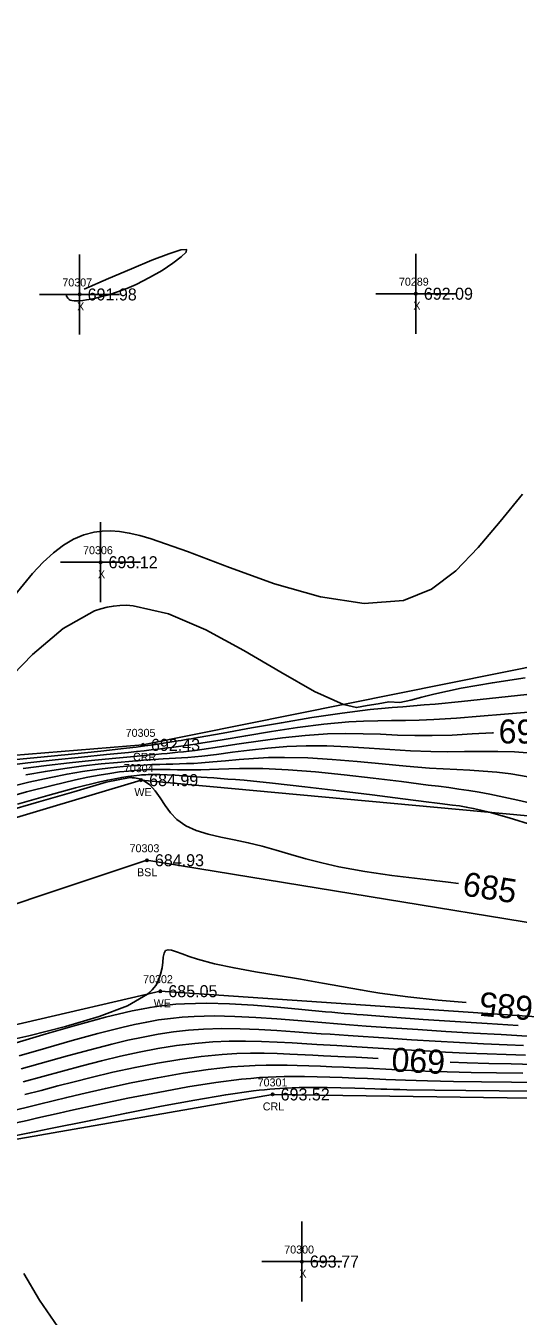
# Model space of a CAD drawing. Extents: x 1376587 to 1378239, y 1000335 to 1003031.
# Drawn here: x 1377155.3 to 1377216.8, y 1001514.5 to 1001675.7 of the extents above; entities that cross this region are included whole.
import ezdxf

# ---------------------------------------------------------------- set-up
doc = ezdxf.new("R2010")
doc.units = 0
for name, color, linetype in [('RD_DTM_BkLn1', 7, 'Continuous'), ('RD_DTM_BkLn_txCode', 7, 'Continuous'), ('RD_DTM_Major1', 7, 'Continuous'), ('RD_DTM_Major1_Lbl', 7, 'Continuous'), ('RD_DTM_Minor1', 7, 'Continuous'), ('RD_EX_H2O', 7, 'Continuous'), ('RD_EX_H2O_txCode', 7, 'Continuous'), ('RD_EX_Misc', 7, 'Continuous'), ('RD_EX_Misc_txCode', 7, 'Continuous'), ('RD_EX_TX_H2O_ELEV', 7, 'Continuous'), ('RD_EX_TX_Misc_ELEV', 7, 'Continuous'), ('RD_SMD_Locator', 7, 'Continuous')]:
    doc.layers.add(name, color=color, linetype=linetype)

msp = doc.modelspace()

# ---------------------------------------------------------------- linework, layer by layer
at = {"layer": 'RD_DTM_BkLn1'}
msp.add_lwpolyline([(1377322.97, 1001642.53), (1377293.61, 1001607.1), (1377249.43, 1001558.55), (1377170.43, 1001571.46), (1377111.38, 1001551.77), (1377054.73, 1001532.92), (1377033.73, 1001527.24), (1376971.44, 1001536.19), (1376926.99, 1001576.28)], dxfattribs=at)
at = {"layer": 'RD_DTM_Major1'}
for points in [[(1377213.75, 1001587.4), (1377213.59, 1001587.39), (1377211.06, 1001587.24), (1377208.55, 1001587.11), (1377206.07, 1001587.04), (1377203.9, 1001587.05), (1377201.75, 1001587.11), (1377199.6, 1001587.2), (1377197.43, 1001587.26), (1377195.24, 1001587.29), (1377193, 1001587.24), (1377190.2, 1001587.06), (1377187.39, 1001586.76), (1377184.62, 1001586.39), (1377181.96, 1001586), (1377179.5, 1001585.62), (1377177.28, 1001585.3), (1377176.48, 1001585.19), (1377175.73, 1001585.1), (1377175.01, 1001585.02), (1377174.31, 1001584.95), (1377173.63, 1001584.88), (1377172.96, 1001584.82), (1377172.25, 1001584.76), (1377171.54, 1001584.69), (1377170.8, 1001584.62), (1377170.04, 1001584.55), (1377169.23, 1001584.48), (1377168.38, 1001584.4), (1377166.08, 1001584.19), (1377163.5, 1001583.94), (1377160.75, 1001583.65), (1377157.88, 1001583.3), (1377154.99, 1001582.91)], [(1377209.35, 1001568.57), (1377208.06, 1001568.73), (1377204.56, 1001569.13), (1377201.05, 1001569.57), (1377197.64, 1001570.06), (1377194.4, 1001570.65), (1377192.29, 1001571.13), (1377190.3, 1001571.65), (1377188.4, 1001572.19), (1377186.58, 1001572.72), (1377184.82, 1001573.21), (1377183.09, 1001573.64), (1377181.35, 1001574.01), (1377179.67, 1001574.35), (1377178.07, 1001574.72), (1377176.6, 1001575.17), (1377175.29, 1001575.76), (1377174.16, 1001576.54), (1377173.38, 1001577.37), (1377172.7, 1001578.3), (1377172.08, 1001579.24), (1377171.45, 1001580.14), (1377170.78, 1001580.9), (1377170.01, 1001581.44), (1377169.84, 1001581.52), (1377169.67, 1001581.58), (1377169.49, 1001581.64), (1377169.3, 1001581.69), (1377169.1, 1001581.72), (1377168.9, 1001581.75), (1377168.87, 1001581.75), (1377168.85, 1001581.76), (1377168.82, 1001581.76), (1377168.8, 1001581.76), (1377168.77, 1001581.76), (1377168.74, 1001581.77), (1377168.68, 1001581.77), (1377168.61, 1001581.77), (1377168.55, 1001581.78), (1377168.48, 1001581.78), (1377168.41, 1001581.78), (1377168.34, 1001581.78), (1377165.36, 1001581.2), (1377161.29, 1001580.02), (1377156.95, 1001578.77), (1377152.64, 1001577.53)], [(1377151.13, 1001548.51), (1377155.69, 1001549.53), (1377160.25, 1001550.67), (1377164.46, 1001551.92), (1377167.99, 1001553.27), (1377170.49, 1001554.72), (1377170.81, 1001554.99), (1377171.09, 1001555.27), (1377171.33, 1001555.55), (1377171.53, 1001555.83), (1377171.71, 1001556.11), (1377171.86, 1001556.4), (1377172.15, 1001557.21), (1377172.32, 1001558), (1377172.41, 1001558.73), (1377172.47, 1001559.36), (1377172.58, 1001559.86), (1377172.77, 1001560.17), (1377173.08, 1001560.27), (1377173.52, 1001560.21), (1377174.11, 1001560.03), (1377174.85, 1001559.75), (1377175.73, 1001559.43), (1377176.77, 1001559.08), (1377178.88, 1001558.52), (1377181.33, 1001558), (1377184.01, 1001557.52), (1377186.82, 1001557.05), (1377189.64, 1001556.59), (1377192.36, 1001556.12), (1377193.57, 1001555.9), (1377194.75, 1001555.68), (1377195.92, 1001555.46), (1377197.1, 1001555.25), (1377198.3, 1001555.04), (1377199.55, 1001554.84), (1377203.04, 1001554.39), (1377206.82, 1001553.99), (1377210.31, 1001553.67)], [(1377155.17, 1001542.17), (1377157.24, 1001542.71), (1377159.29, 1001543.26), (1377161.36, 1001543.79), (1377163.48, 1001544.32), (1377166.19, 1001544.96), (1377168.96, 1001545.57), (1377171.76, 1001546.11), (1377174.53, 1001546.58), (1377177.23, 1001546.95), (1377179.83, 1001547.2), (1377181.65, 1001547.3), (1377183.39, 1001547.35), (1377185.07, 1001547.34), (1377186.7, 1001547.3), (1377188.27, 1001547.24), (1377191.16, 1001547.11), (1377192.5, 1001547.04), (1377195.2, 1001546.91), (1377196.58, 1001546.84), (1377198, 1001546.76), (1377199.33, 1001546.69)], [(1377208.32, 1001546.22), (1377210.44, 1001546.14), (1377213.16, 1001546.07), (1377215.94, 1001546.01), (1377218.76, 1001545.95)]]:
    msp.add_lwpolyline(points, dxfattribs=at)
at = {"layer": 'RD_DTM_Minor1'}
for points in [[(1377160.35, 1001642.02), (1377160.41, 1001641.91), (1377160.47, 1001641.8), (1377160.54, 1001641.7), (1377160.63, 1001641.61), (1377160.73, 1001641.53), (1377160.86, 1001641.46), (1377161.07, 1001641.4), (1377161.33, 1001641.36), (1377161.64, 1001641.35), (1377162, 1001641.37), (1377162.41, 1001641.41), (1377162.88, 1001641.48), (1377163.7, 1001641.63), (1377164.63, 1001641.85), (1377165.66, 1001642.13), (1377166.76, 1001642.49), (1377167.91, 1001642.91), (1377169.09, 1001643.42), (1377170.75, 1001644.26), (1377172.32, 1001645.16), (1377173.68, 1001646.05), (1377174.72, 1001646.84), (1377175.33, 1001647.45), (1377175.39, 1001647.77), (1377174.66, 1001647.72), (1377173.17, 1001647.24), (1377171.06, 1001646.43), (1377168.5, 1001645.37), (1377165.63, 1001644.15), (1377162.61, 1001642.83)], [(1377153.52, 1001604.09), (1377156.14, 1001607.28), (1377157.47, 1001608.69), (1377158.76, 1001609.87), (1377160.02, 1001610.83), (1377161.27, 1001611.58), (1377162.54, 1001612.12), (1377163.83, 1001612.46), (1377164.85, 1001612.59), (1377165.9, 1001612.62), (1377167.03, 1001612.54), (1377168.23, 1001612.35), (1377169.54, 1001612.05), (1377170.97, 1001611.64), (1377175.5, 1001610.04), (1377180.75, 1001608.03), (1377186.39, 1001606.01), (1377192.11, 1001604.39), (1377197.58, 1001603.56), (1377202.5, 1001603.93), (1377205.98, 1001605.35), (1377209.04, 1001607.63), (1377211.83, 1001610.53), (1377214.55, 1001613.8), (1377217.36, 1001617.21)], [(1377217.68, 1001594.27), (1377213.59, 1001593.64), (1377209.71, 1001592.95), (1377206.29, 1001592.22), (1377205.77, 1001592.09), (1377205.27, 1001591.97), (1377204.78, 1001591.84), (1377204.31, 1001591.71), (1377203.86, 1001591.58), (1377203.42, 1001591.45), (1377202.03, 1001591.17), (1377200.66, 1001591.26), (1377199.31, 1001591.02), (1377197.96, 1001590.78), (1377196.61, 1001590.53), (1377195.01, 1001590.93), (1377191.37, 1001592.56), (1377187.15, 1001594.95), (1377182.56, 1001597.66), (1377177.81, 1001600.24), (1377173.13, 1001602.26), (1377168.71, 1001603.27), (1377167.88, 1001603.32), (1377167.06, 1001603.3), (1377166.25, 1001603.22), (1377165.46, 1001603.08), (1377164.67, 1001602.88), (1377163.88, 1001602.61), (1377159.98, 1001600.43), (1377156.15, 1001597.17), (1377152.48, 1001593.36)], [(1377220.23, 1001592.41), (1377216.75, 1001592.06), (1377213.22, 1001591.67), (1377209.74, 1001591.3), (1377206.45, 1001590.98), (1377205.07, 1001590.86), (1377203.73, 1001590.76), (1377202.41, 1001590.65), (1377201.08, 1001590.55), (1377199.73, 1001590.43), (1377198.34, 1001590.29), (1377194.81, 1001589.84), (1377191.05, 1001589.28), (1377187.23, 1001588.65), (1377183.48, 1001587.99), (1377179.96, 1001587.36), (1377176.82, 1001586.8), (1377176.38, 1001586.72), (1377175.95, 1001586.65), (1377175.53, 1001586.58), (1377174.72, 1001586.44), (1377174.32, 1001586.37), (1377173.28, 1001586.21), (1377172.26, 1001586.05), (1377171.24, 1001585.9), (1377170.18, 1001585.75), (1377169.08, 1001585.61), (1377167.9, 1001585.47), (1377164.67, 1001585.11), (1377161.03, 1001584.73), (1377157.17, 1001584.34), (1377153.23, 1001583.95)], [(1377218.1, 1001589.95), (1377215.09, 1001589.72), (1377212.07, 1001589.45), (1377209.1, 1001589.21), (1377206.26, 1001589.03), (1377204.46, 1001588.97), (1377202.72, 1001588.94), (1377201, 1001588.92), (1377199.27, 1001588.9), (1377197.5, 1001588.84), (1377195.66, 1001588.74), (1377192.53, 1001588.45), (1377189.26, 1001588.03), (1377185.98, 1001587.54), (1377182.79, 1001587.02), (1377179.82, 1001586.52), (1377177.19, 1001586.08), (1377176.52, 1001585.98), (1377175.88, 1001585.88), (1377175.26, 1001585.8), (1377174.67, 1001585.71), (1377174.09, 1001585.64), (1377173.52, 1001585.56), (1377172.68, 1001585.45), (1377171.84, 1001585.35), (1377170.98, 1001585.25), (1377170.09, 1001585.15), (1377169.14, 1001585.04), (1377168.13, 1001584.94), (1377165.37, 1001584.66), (1377162.27, 1001584.36), (1377158.96, 1001584.02), (1377155.56, 1001583.65), (1377152.2, 1001583.23)], [(1377218.52, 1001584.85), (1377216.36, 1001585), (1377214.26, 1001585.06), (1377212.17, 1001585.06), (1377210.1, 1001585.03), (1377208.02, 1001585.01), (1377205.9, 1001585.03), (1377203.37, 1001585.13), (1377200.79, 1001585.29), (1377198.18, 1001585.48), (1377195.55, 1001585.64), (1377192.93, 1001585.75), (1377190.32, 1001585.77), (1377187.9, 1001585.66), (1377185.53, 1001585.47), (1377183.26, 1001585.23), (1377181.11, 1001584.95), (1377179.11, 1001584.69), (1377177.29, 1001584.47), (1377176.4, 1001584.39), (1377175.56, 1001584.31), (1377174.76, 1001584.26), (1377173.99, 1001584.21), (1377173.23, 1001584.16), (1377172.48, 1001584.12), (1377171.88, 1001584.08), (1377171.27, 1001584.04), (1377170.65, 1001584), (1377170.01, 1001583.95), (1377169.34, 1001583.9), (1377168.63, 1001583.85), (1377166.77, 1001583.69), (1377164.71, 1001583.49), (1377162.5, 1001583.24), (1377160.17, 1001582.94), (1377157.75, 1001582.57), (1377155.3, 1001582.13)], [(1377219.01, 1001581.72), (1377215.88, 1001582.25), (1377214.13, 1001582.46), (1377212.45, 1001582.61), (1377210.79, 1001582.72), (1377209.14, 1001582.8), (1377207.46, 1001582.88), (1377205.72, 1001582.98), (1377202.84, 1001583.21), (1377199.81, 1001583.49), (1377196.7, 1001583.78), (1377193.59, 1001584.05), (1377190.55, 1001584.24), (1377187.64, 1001584.32), (1377185.63, 1001584.28), (1377183.73, 1001584.19), (1377181.94, 1001584.05), (1377180.26, 1001583.9), (1377178.69, 1001583.75), (1377177.24, 1001583.63), (1377176.29, 1001583.57), (1377175.38, 1001583.53), (1377174.51, 1001583.5), (1377173.67, 1001583.48), (1377172.84, 1001583.46), (1377172.03, 1001583.44), (1377171.53, 1001583.43), (1377171.03, 1001583.41), (1377170.52, 1001583.38), (1377170, 1001583.35), (1377169.46, 1001583.32), (1377168.9, 1001583.28), (1377167.46, 1001583.16), (1377165.89, 1001583.01), (1377164.19, 1001582.8), (1377162.38, 1001582.54), (1377160.46, 1001582.22), (1377158.44, 1001581.82), (1377155.68, 1001581.21), (1377152.83, 1001580.5)], [(1377220.57, 1001578.11), (1377216.79, 1001578.95), (1377213.27, 1001579.71), (1377211.95, 1001579.95), (1377210.67, 1001580.17), (1377209.42, 1001580.36), (1377208.16, 1001580.53), (1377206.88, 1001580.7), (1377205.57, 1001580.86), (1377202.24, 1001581.28), (1377198.7, 1001581.72), (1377195.07, 1001582.13), (1377191.48, 1001582.49), (1377188.06, 1001582.76), (1377184.93, 1001582.91), (1377183.4, 1001582.94), (1377181.98, 1001582.92), (1377180.66, 1001582.89), (1377179.42, 1001582.84), (1377178.26, 1001582.8), (1377177.16, 1001582.77), (1377176.16, 1001582.75), (1377175.19, 1001582.76), (1377174.26, 1001582.77), (1377173.35, 1001582.78), (1377172.47, 1001582.79), (1377171.6, 1001582.79), (1377171.21, 1001582.79), (1377170.82, 1001582.78), (1377170.42, 1001582.76), (1377170.03, 1001582.75), (1377169.62, 1001582.72), (1377169.21, 1001582.7), (1377168.15, 1001582.61), (1377167.02, 1001582.49), (1377165.8, 1001582.32), (1377164.49, 1001582.11), (1377163.07, 1001581.85), (1377161.53, 1001581.52), (1377158.59, 1001580.82), (1377155.39, 1001579.99), (1377152.03, 1001579.07)], [(1377218.66, 1001575.84), (1377215.7, 1001576.75), (1377213.18, 1001577.46), (1377212.14, 1001577.72), (1377211.2, 1001577.93), (1377210.33, 1001578.1), (1377209.47, 1001578.24), (1377208.59, 1001578.36), (1377207.65, 1001578.48), (1377207.35, 1001578.52), (1377207.03, 1001578.56), (1377206.71, 1001578.6), (1377206.37, 1001578.64), (1377205.66, 1001578.72), (1377202.4, 1001579.13), (1377198.56, 1001579.62), (1377194.39, 1001580.14), (1377190.17, 1001580.64), (1377186.14, 1001581.1), (1377182.57, 1001581.45), (1377181.52, 1001581.54), (1377180.55, 1001581.61), (1377179.64, 1001581.68), (1377178.78, 1001581.74), (1377177.97, 1001581.79), (1377177.2, 1001581.84), (1377176.06, 1001581.93), (1377174.98, 1001582.01), (1377173.96, 1001582.08), (1377172.98, 1001582.13), (1377172.04, 1001582.17), (1377171.11, 1001582.17), (1377170.85, 1001582.17), (1377170.58, 1001582.16), (1377170.31, 1001582.15), (1377170.04, 1001582.13), (1377169.77, 1001582.12), (1377169.49, 1001582.09), (1377168.8, 1001582.02), (1377168.07, 1001581.93), (1377167.29, 1001581.81), (1377166.45, 1001581.65), (1377165.54, 1001581.47), (1377164.55, 1001581.25), (1377161.53, 1001580.49), (1377158.04, 1001579.54), (1377154.25, 1001578.47)], [(1377154.09, 1001548.66), (1377157.85, 1001549.78), (1377161.62, 1001550.87), (1377165.24, 1001551.85), (1377168.6, 1001552.64), (1377169.74, 1001552.87), (1377170.84, 1001553.07), (1377171.91, 1001553.23), (1377172.97, 1001553.37), (1377174.03, 1001553.47), (1377175.11, 1001553.54), (1377177.87, 1001553.61), (1377180.77, 1001553.54), (1377183.74, 1001553.36), (1377186.76, 1001553.11), (1377189.77, 1001552.83), (1377192.74, 1001552.54), (1377193.52, 1001552.47), (1377194.3, 1001552.4), (1377195.08, 1001552.33), (1377195.86, 1001552.26), (1377196.66, 1001552.2), (1377197.47, 1001552.13), (1377201.1, 1001551.85), (1377204.96, 1001551.58), (1377208.94, 1001551.32), (1377212.93, 1001551.06), (1377216.83, 1001550.82)], [(1377154.46, 1001547.01), (1377157.79, 1001547.97), (1377161.1, 1001548.92), (1377164.31, 1001549.8), (1377167.31, 1001550.57), (1377168.9, 1001550.93), (1377170.42, 1001551.24), (1377171.9, 1001551.5), (1377173.37, 1001551.7), (1377174.84, 1001551.85), (1377176.34, 1001551.95), (1377178.83, 1001552.01), (1377181.41, 1001551.95), (1377184.04, 1001551.82), (1377186.67, 1001551.63), (1377189.27, 1001551.42), (1377191.77, 1001551.21), (1377192.77, 1001551.13), (1377193.76, 1001551.05), (1377194.75, 1001550.97), (1377195.75, 1001550.9), (1377197.83, 1001550.74), (1377200.94, 1001550.53), (1377204.28, 1001550.3), (1377207.76, 1001550.08), (1377211.25, 1001549.86), (1377214.68, 1001549.67), (1377217.92, 1001549.49)], [(1377154.74, 1001545.38), (1377160.51, 1001547.01), (1377163.33, 1001547.78), (1377166.05, 1001548.49), (1377168.04, 1001548.96), (1377169.97, 1001549.37), (1377171.86, 1001549.72), (1377173.74, 1001550.01), (1377175.61, 1001550.22), (1377177.5, 1001550.36), (1377179.79, 1001550.43), (1377182.1, 1001550.41), (1377184.41, 1001550.32), (1377186.68, 1001550.18), (1377188.91, 1001550.03), (1377191.05, 1001549.87), (1377192.19, 1001549.78), (1377193.32, 1001549.71), (1377194.44, 1001549.63), (1377195.58, 1001549.56), (1377200.62, 1001549.23), (1377203.48, 1001549.04), (1377206.46, 1001548.86), (1377209.48, 1001548.68), (1377212.5, 1001548.52), (1377215.43, 1001548.38), (1377217.47, 1001548.3)], [(1377154.97, 1001543.77), (1377157.44, 1001544.45), (1377159.9, 1001545.12), (1377162.34, 1001545.78), (1377164.77, 1001546.41), (1377167.13, 1001546.97), (1377169.47, 1001547.48), (1377171.81, 1001547.93), (1377174.12, 1001548.3), (1377176.41, 1001548.58), (1377178.66, 1001548.77), (1377180.73, 1001548.86), (1377182.77, 1001548.87), (1377184.76, 1001548.83), (1377186.7, 1001548.74), (1377188.59, 1001548.64), (1377190.42, 1001548.52), (1377191.67, 1001548.44), (1377194.14, 1001548.3), (1377196.67, 1001548.15), (1377197.99, 1001548.08), (1377202.66, 1001547.79), (1377205.16, 1001547.64), (1377207.72, 1001547.5), (1377210.32, 1001547.37), (1377212.93, 1001547.26), (1377215.33, 1001547.18), (1377217.72, 1001547.12)], [(1377153.59, 1001540.15), (1377155.33, 1001540.57), (1377157.03, 1001540.99), (1377158.71, 1001541.4), (1377160.42, 1001541.82), (1377162.19, 1001542.25), (1377165.25, 1001542.95), (1377168.47, 1001543.64), (1377171.74, 1001544.28), (1377174.98, 1001544.85), (1377178.1, 1001545.31), (1377181.01, 1001545.64), (1377182.53, 1001545.75), (1377183.97, 1001545.82), (1377185.35, 1001545.85), (1377186.67, 1001545.86), (1377187.95, 1001545.84), (1377189.21, 1001545.81), (1377190.66, 1001545.77), (1377192.11, 1001545.72), (1377193.55, 1001545.66), (1377195.01, 1001545.6), (1377196.49, 1001545.53), (1377197.98, 1001545.46), (1377201.05, 1001545.3), (1377202.66, 1001545.22), (1377204.34, 1001545.15), (1377206.1, 1001545.08), (1377207.96, 1001545.02), (1377210.95, 1001544.95), (1377214.12, 1001544.89), (1377217.39, 1001544.85)], [(1377154.12, 1001538.66), (1377155.48, 1001538.96), (1377156.81, 1001539.26), (1377159.49, 1001539.87), (1377160.87, 1001540.18), (1377164.35, 1001540.94), (1377168.05, 1001541.72), (1377171.82, 1001542.46), (1377175.53, 1001543.13), (1377179.04, 1001543.69), (1377182.23, 1001544.1), (1377183.4, 1001544.21), (1377184.52, 1001544.3), (1377185.57, 1001544.36), (1377186.59, 1001544.4), (1377187.59, 1001544.42), (1377188.57, 1001544.43), (1377190.13, 1001544.42), (1377191.7, 1001544.4), (1377193.27, 1001544.36), (1377194.83, 1001544.31), (1377196.41, 1001544.24), (1377197.98, 1001544.18), (1377200.29, 1001544.07), (1377201.5, 1001544.02), (1377202.75, 1001543.98), (1377204.08, 1001543.93), (1377205.49, 1001543.89), (1377208.72, 1001543.83), (1377212.25, 1001543.78), (1377215.97, 1001543.74), (1377219.73, 1001543.69)], [(1377154.12, 1001537.05), (1377155.77, 1001537.38), (1377156.58, 1001537.55), (1377158.19, 1001537.88), (1377163.42, 1001538.95), (1377167.87, 1001539.86), (1377172.25, 1001540.72), (1377176.43, 1001541.5), (1377180.29, 1001542.16), (1377183.74, 1001542.64), (1377184.44, 1001542.72), (1377185.12, 1001542.79), (1377185.77, 1001542.85), (1377186.42, 1001542.9), (1377187.04, 1001542.95), (1377187.66, 1001542.98), (1377189.45, 1001543.06), (1377191.2, 1001543.08), (1377192.94, 1001543.07), (1377194.66, 1001543.03), (1377196.4, 1001542.98), (1377198.9, 1001542.89), (1377199.65, 1001542.86), (1377200.42, 1001542.84), (1377201.22, 1001542.82), (1377202.05, 1001542.8), (1377202.92, 1001542.78), (1377206.39, 1001542.72), (1377210.28, 1001542.68), (1377214.43, 1001542.65), (1377218.69, 1001542.59)], [(1377159.32, 1001513.15), (1377157.03, 1001516.51), (1377155.05, 1001519.83)]]:
    msp.add_lwpolyline(points, dxfattribs=at)
at = {"layer": 'RD_EX_H2O'}
for points in [[(1377371.25, 1001717.11), (1377370.66, 1001706.75), (1377369.73, 1001695.36), (1377362.94, 1001684.24), (1377342.42, 1001669.4), (1377312.74, 1001659.47), (1377279.93, 1001621.34), (1377233.43, 1001598.68), (1377169.94, 1001585.88), (1377114.81, 1001581.38), (1377057.35, 1001560.46), (1377030.23, 1001561.13), (1376975.16, 1001566.79), (1376927.95, 1001589.94)], [(1377396.05, 1001693.17), (1377388.97, 1001691.89), (1377383.55, 1001681.61), (1377370.95, 1001666.15), (1377345.79, 1001650.04), (1377349.12, 1001628.13), (1377334.13, 1001625.32), (1377311.32, 1001589.51), (1377259.37, 1001541.16), (1377186.14, 1001542.2), (1377119.38, 1001530.53), (1377065.14, 1001518.28), (1377035.18, 1001514.75), (1376967.4, 1001521.02), (1376926.83, 1001536.77)], [(1377334.46, 1001660.58), (1377318.22, 1001649.94), (1377286.5, 1001611.68), (1377286.5, 1001611.68), (1377237.87, 1001575.18), (1377169.71, 1001581.47), (1377110, 1001563.58), (1377053.34, 1001538.73), (1377032.88, 1001532.42), (1376974.36, 1001543.19), (1376926.22, 1001584.14)], [(1377346.87, 1001651.39), (1377329.21, 1001632.33), (1377301.2, 1001599), (1377255.16, 1001549.42), (1377172.11, 1001555.1), (1377120.45, 1001543.09), (1377120.45, 1001543.09), (1377055.21, 1001526.73), (1377035.21, 1001521.3), (1376967.62, 1001528.25), (1376929.58, 1001558)]]:
    msp.add_lwpolyline(points, dxfattribs=at)
at = {"layer": 'RD_EX_Misc'}
for p, q in [((1377162.03, 1001637.16), (1377162.03, 1001647.16)), ((1377204.03, 1001637.25), (1377204.03, 1001647.25)), ((1377157.03, 1001642.16), (1377167.03, 1001642.16)), ((1377199.03, 1001642.25), (1377209.03, 1001642.25)), ((1377164.64, 1001603.7), (1377164.64, 1001613.7)), ((1377159.64, 1001608.7), (1377169.64, 1001608.7)), ((1377189.79, 1001516.32), (1377189.79, 1001526.32)), ((1377184.79, 1001521.32), (1377194.79, 1001521.32))]:
    msp.add_line(p, q, dxfattribs=at)
at = {"layer": 'RD_SMD_Locator'}
for centre in [(1377162.03, 1001642.16), (1377204.03, 1001642.25), (1377164.64, 1001608.7), (1377169.94, 1001585.88), (1377169.71, 1001581.47), (1377170.43, 1001571.46), (1377172.11, 1001555.1), (1377186.14, 1001542.2), (1377189.79, 1001521.32)]:
    msp.add_circle(centre, 0.15, dxfattribs=at)

# ---------------------------------------------------------------- texts
at = {"layer": 'RD_DTM_BkLn_txCode'}
for s, p in [('70303', (1377168.27, 1001572.46)), ('BSL', (1377169.2, 1001569.46))]:
    msp.add_text(s, height=1, dxfattribs=at).set_placement(p)
at = {"layer": 'RD_DTM_Major1_Lbl'}
for s, rotation, p in [('690', 359.7493, (1377214.37, 1001586.06)), ('685', 351.2323, (1377209.75, 1001567.08)), ('685', 174.7937, (1377218.79, 1001554.42)), ('690', 177.0238, (1377207.77, 1001547.73))]:
    msp.add_text(s, height=3, rotation=rotation, dxfattribs=at).set_placement(p)
at = {"layer": 'RD_EX_H2O_txCode'}
for s, p in [('70305', (1377167.78, 1001586.88)), ('CRR', (1377168.69, 1001583.88)), ('70304', (1377167.55, 1001582.47)), ('WE', (1377168.87, 1001579.47)), ('70302', (1377169.96, 1001556.1)), ('WE', (1377171.28, 1001553.1)), ('70301', (1377184.27, 1001543.2)), ('CRL', (1377184.91, 1001540.2))]:
    msp.add_text(s, height=1, dxfattribs=at).set_placement(p)
at = {"layer": 'RD_EX_Misc_txCode'}
for s, p in [('70307', (1377159.87, 1001643.16)), ('70289', (1377201.92, 1001643.25)), ('X', (1377161.71, 1001640.16)), ('X', (1377203.72, 1001640.25)), ('70306', (1377162.46, 1001609.7)), ('X', (1377164.32, 1001606.7)), ('70300', (1377187.59, 1001522.32)), ('X', (1377189.47, 1001519.32))]:
    msp.add_text(s, height=1, dxfattribs=at).set_placement(p)
at = {"layer": 'RD_EX_TX_H2O_ELEV'}
for s, p in [('692.43', (1377170.94, 1001585.13)), ('684.99', (1377170.71, 1001580.72)), ('685.05', (1377173.11, 1001554.35)), ('693.52', (1377187.14, 1001541.45))]:
    msp.add_text(s, height=1.5, dxfattribs=at).set_placement(p)
at = {"layer": 'RD_EX_TX_Misc_ELEV'}
for s, p in [('691.98', (1377163.03, 1001641.41)), ('692.09', (1377205.03, 1001641.5)), ('693.12', (1377165.64, 1001607.95)), ('684.93', (1377171.43, 1001570.71)), ('693.77', (1377190.79, 1001520.57))]:
    msp.add_text(s, height=1.5, dxfattribs=at).set_placement(p)

doc.saveas('drawing.dxf')
